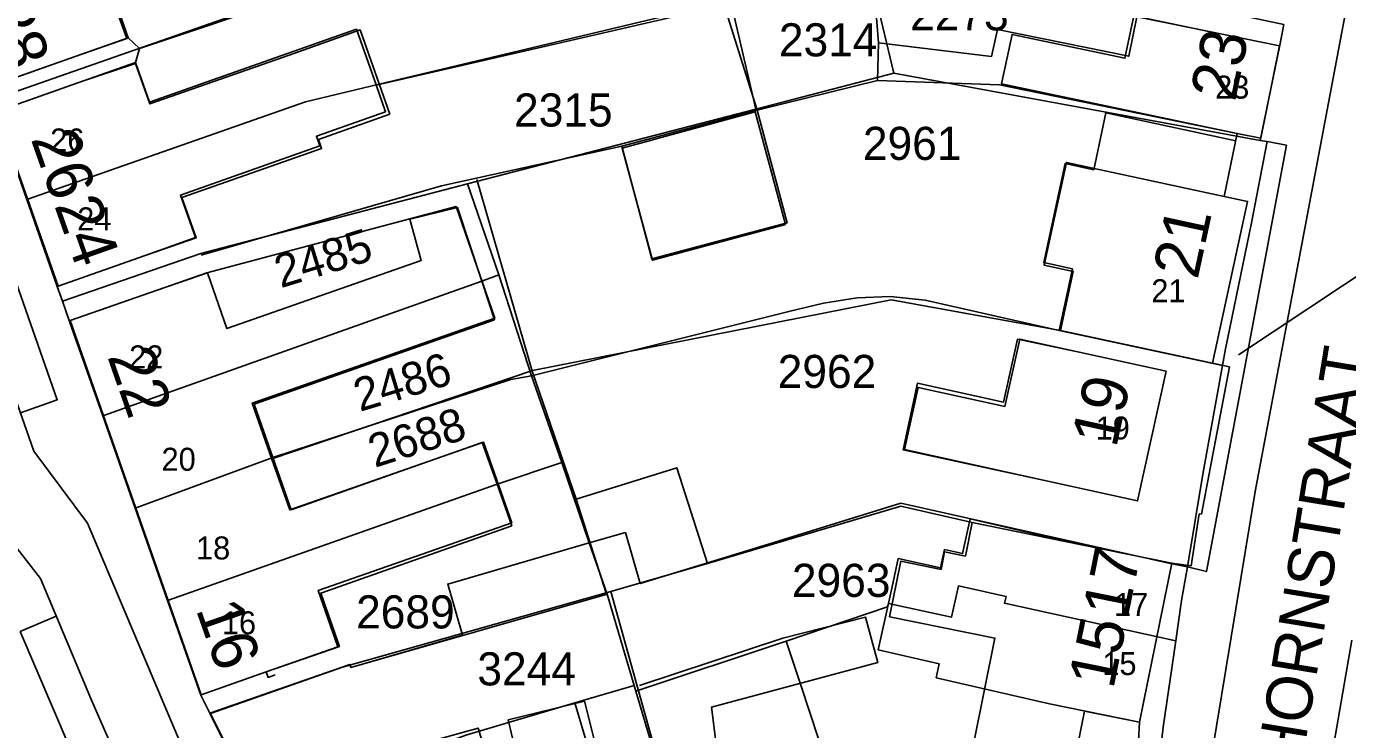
# Model space of a CAD drawing. Extents: x 148816 to 151297, y 399515 to 402500.
# Drawn here: x 149829.5 to 149901.3, y 400173.7 to 400211.9 of the extents above; entities that cross this region are included whole.
import ezdxf

# ---------------------------------------------------------------- set-up
doc = ezdxf.new("R2010")
doc.units = 0
for name, color, linetype in [('B01 Hoofdgebouw  [D] Norm', 7, 'Continuous'), ('B01 Hoofdgebouw  [T] Norm', 7, 'Continuous'), ('B01 hoofgebouw', 7, 'Continuous'), ('G01 perceelsgrens', 7, 'Continuous'), ('T04 Haag heg  [D] Gem', 7, 'Continuous'), ('V00 Kant verharding algemeen  [T] Norm', 7, 'Continuous'), ('V00 Kant verharding algemeen secundair  [T] Gem', 7, 'Continuous'), ('Z01 perceelnummer', 7, 'Continuous'), ('Z02 huisnummer', 7, 'Continuous'), ('Z02 Huisnummer  [Tekst] Norm', 7, 'Continuous'), ('Z06 straatnaam', 7, 'Continuous')]:
    doc.layers.add(name, color=color, linetype=linetype)

msp = doc.modelspace()

# ---------------------------------------------------------------- linework, layer by layer
at = {"layer": 'B01 Hoofdgebouw  [D] Norm'}
for points in [[(149844.05, 400219.82), (149846.657, 400220.644), (149847.348, 400218.327), (149834.211, 400213.688), (149835.053, 400211.298), (149832.17, 400210.28)], [(149895.3, 400206.11), (149882.391, 400208.739), (149875.752, 400208.976), (149875.819, 400211.024), (149881.945, 400210.282), (149882.27, 400211.749), (149889.406, 400210.298), (149889.841, 400212.438), (149892.7, 400211.86)], [(149832.62, 400208.96), (149835.449, 400209.965), (149836.214, 400207.799), (149847.452, 400211.768), (149848.519, 400208.747), (149849.036, 400207.283), (149845.275, 400205.955), (149845.46, 400205.432), (149837.897, 400202.757), (149838.713, 400200.45), (149835.97, 400199.47)], [(149894.59, 400202.68), (149886.025, 400204.533), (149884.818, 400198.942), (149886.392, 400198.602), (149885.699, 400195.394), (149889.07, 400194.67)], [(149836.62, 400197.58), (149839.33, 400198.531), (149852.866, 400202.132), (149854.962, 400196.061), (149841.793, 400191.45), (149842.864, 400188.391), (149843.829, 400185.636), (149854.351, 400189.322), (149855.887, 400184.936), (149845.365, 400181.251), (149846.438, 400178.189), (149842.55, 400176.83)], [(149886.56, 400194.25), (149883.484, 400194.929), (149882.678, 400191.262), (149877.961, 400192.299), (149877.217, 400188.914), (149885.01, 400187.2)], [(149861.024, 400181.12), (149859.398, 400186.223), (149864.853, 400187.932), (149866.53, 400182.728), (149861.278, 400181.198)], [(149886.85, 400183.74), (149880.9, 400184.945), (149880.532, 400183.126), (149879.404, 400183.354), (149879.212, 400182.403), (149877.02, 400182.845), (149876.411, 400179.827), (149882.142, 400178.67), (149880.977, 400172.898), (149886.419, 400171.8), (149887.004, 400174.705)], [(149839.52, 400174.57), (149846.688, 400177.097), (149861.278, 400181.198), (149863.787, 400172.158), (149865.895, 400172.45), (149866.156, 400170.951), (149867.724, 400162.211), (149866.151, 400161.719), (149863.462, 400160.839), (149859.834, 400175.239), (149855.697, 400174.223), (149856.112, 400172.471), (149854.564, 400172.081), (149854.073, 400173.782), (149849.81, 400172.588), (149851.45, 400169.672), (149855.406, 400171.322), (149857.794, 400166.377), (149859.068, 400163.699), (149852.48, 400160.12)], [(149865.895, 400172.45), (149867.038, 400172.609), (149866.747, 400174.922), (149875.781, 400177.338), (149875.108, 400179.801), (149870.616, 400178.657), (149862.828, 400176.095)]]:
    msp.add_lwpolyline(points, dxfattribs=at)
msp.add_lwpolyline([(149861.87, 400205.413), (149863.501, 400199.293), (149870.845, 400201.25), (149869.214, 400207.37)], close=True, dxfattribs=at)
at = {"layer": 'B01 Hoofdgebouw  [T] Norm'}
for p, q in [((149897.6, 400210.86), (149892.7, 400211.86)), ((149896.58, 400205.85), (149897.6, 400210.86)), ((149832.17, 400210.28), (149827.45, 400208.62)), ((149827.9, 400207.3), (149832.62, 400208.96)), ((149831.25, 400197.81), (149827.9, 400207.3)), ((149894.59, 400202.68), (149895.3, 400206.11)), ((149895.3, 400206.11), (149896.58, 400205.85)), ((149895.86, 400202.41), (149894.59, 400202.68)), ((149893.96, 400193.61), (149895.86, 400202.41)), ((149835.97, 400199.47), (149831.25, 400197.81)), ((149836.62, 400197.58), (149831.9, 400195.93)), ((149831.9, 400195.93), (149839.02, 400175.59)), ((149886.56, 400194.25), (149891.44, 400193.18)), ((149889.07, 400194.67), (149893.96, 400193.61)), ((149891.44, 400193.18), (149889.89, 400186.13)), ((149889.89, 400186.13), (149885.01, 400187.2)), ((149891.75, 400182.75), (149886.85, 400183.74)), ((149890, 400174.1), (149891.75, 400182.75)), ((149839.02, 400175.59), (149842.55, 400176.83)), ((149842.55, 400176.83), (149842.55, 400176.83)), ((149887.004, 400174.705), (149890, 400174.1)), ((149846.28, 400161.06), (149839.52, 400174.57))]:
    msp.add_line(p, q, dxfattribs=at)
at = {"layer": 'B01 hoofgebouw'}
for points in [[(149832.17, 400210.28), (149827.45, 400208.62), (149824.1, 400218.13), (149834.79, 400221.77), (149835.49, 400219.88), (149843.09, 400222.56), (149844.05, 400219.82)], [(149832.17, 400210.28), (149834.97, 400211.26), (149834.19, 400213.48), (149841.76, 400216.14), (149840.86, 400218.71), (149844.022, 400219.898)], [(149895.3, 400206.11), (149882.5, 400208.8), (149883.07, 400211.49), (149889.2, 400210.19), (149889.68, 400212.49), (149894.106, 400211.573)], [(149849.27, 400207.16), (149847.65, 400211.73), (149843.8, 400210.36), (149836.23, 400207.71), (149835.45, 400209.91), (149832.62, 400208.96)], [(149889.07, 400194.67), (149893.96, 400193.61), (149895.86, 400202.41), (149894.59, 400202.68), (149895.3, 400206.11), (149896.58, 400205.85), (149897.6, 400210.86), (149892.7, 400211.86)], [(149835.97, 400199.47), (149831.25, 400197.81), (149827.9, 400207.3), (149832.62, 400208.96)], [(149835.97, 400199.47), (149838.75, 400200.43), (149837.97, 400202.63), (149845.56, 400205.29), (149845.39, 400205.78), (149849.27, 400207.16)], [(149870.77, 400201.16), (149869.11, 400207.28), (149861.88, 400205.31), (149863.54, 400199.21), (149870.77, 400201.16)], [(149889.07, 400194.67), (149885.63, 400195.39), (149886.35, 400198.75), (149884.79, 400199.08), (149885.95, 400204.47), (149887.51, 400204.13), (149888.17, 400207.22), (149895.22, 400205.7)], [(149855.89, 400184.77), (149855.09, 400187.04), (149854.29, 400189.3), (149843.91, 400185.65), (149842.91, 400188.49), (149841.89, 400191.39), (149854.95, 400195.98), (149854.27, 400198.07), (149852.94, 400202.08), (149850.35, 400201.44), (149850.97, 400199.19), (149840.42, 400195.5), (149839.36, 400198.52), (149836.62, 400197.58)], [(149836.62, 400197.58), (149831.9, 400195.93), (149839.02, 400175.59), (149842.55, 400176.83)], [(149885.01, 400187.2), (149877.15, 400188.91), (149877.93, 400192.52), (149882.61, 400191.5), (149883.36, 400194.92), (149886.56, 400194.25)], [(149886.56, 400194.25), (149891.44, 400193.18), (149889.89, 400186.13), (149885.01, 400187.2)], [(149842.55, 400176.83), (149846.53, 400178.22), (149845.51, 400181.12), (149855.89, 400184.77)], [(149875.797, 400178.039), (149876.55, 400181.45), (149876.89, 400182.99), (149879.18, 400182.49), (149879.4, 400183.48), (149880.38, 400183.26), (149880.79, 400185.16), (149886.85, 400183.74)], [(149860.1, 400183.84), (149852.41, 400181.61), (149853.22, 400178.82), (149847.15, 400177.08), (149847.09, 400177.24), (149844.235, 400176.233)], [(149860.1, 400183.84), (149861.07, 400181.06), (149862.63, 400175.79)], [(149885.1, 400175.09), (149890, 400174.1), (149891.75, 400182.75), (149886.85, 400183.74)], [(149870.8, 400178.51), (149862.63, 400175.79)], [(149874.68, 400155.98), (149873.06, 400156.01), (149871.71, 400160.67), (149871.16, 400162.55), (149876.95, 400162.14), (149877.33, 400168.8), (149879.42, 400169.11), (149878.91, 400172.53), (149873.07, 400171.6), (149871.57, 400176.16), (149870.8, 400178.51)], [(149875.797, 400178.039), (149879.117, 400177.27), (149878.939, 400176.503)], [(149842.55, 400176.83), (149842.65, 400176.53), (149843.04, 400176.67)], [(149852.557, 400159.956), (149848.08, 400157.73), (149846.28, 400161.06), (149839.52, 400174.57), (149844.235, 400176.233)], [(149885.1, 400175.09), (149878.939, 400176.503)], [(149852.557, 400159.956), (149855.12, 400161.23), (149853.54, 400164.39), (149857.56, 400166.41), (149856.4, 400168.73), (149855.24, 400171.05), (149851.22, 400169.03), (149849.73, 400172.01), (149853.4, 400173.4), (149859.32, 400175.15), (149860.6, 400170.82), (149863.45, 400161.14), (149863.46, 400161.1), (149866.06, 400161.87), (149868.09, 400154.71), (149868.13, 400154.56), (149868.03, 400154.5), (149869.13, 400150.6), (149871.7, 400151.32), (149871.58, 400151.76), (149874.25, 400151.63), (149879.41, 400151.39), (149879.5, 400153.21)]]:
    msp.add_lwpolyline(points, dxfattribs=at)
at = {"layer": 'G01 perceelsgrens'}
for points in [[(149827.64, 400207.93), (149842.79, 400213.22), (149866.38, 400219.19)], [(149897.83, 400212.03), (149882.33, 400215.32), (149875.05, 400216.06), (149876.64, 400209.38)], [(149829.54, 400202.51), (149844.68, 400207.83), (149848.69, 400208.78), (149867.78, 400213.33)], [(149867.78, 400213.33), (149869.15, 400207.43)], [(149896.54, 400205.72), (149897.59, 400210.81), (149897.83, 400212.03)], [(149869.15, 400207.43), (149876.64, 400209.38)], [(149876.64, 400209.38), (149896.54, 400205.72)], [(149827.64, 400207.93), (149827.88, 400207.26), (149829.54, 400202.51)], [(149853.48, 400203.36), (149869.15, 400207.43)], [(149892.6, 400182.54), (149893.63, 400182.29), (149897.97, 400205.46), (149896.93, 400205.67)], [(149894.503, 400193.481), (149894.67, 400194.4), (149896.08, 400201.25), (149896.93, 400205.67)], [(149896.54, 400205.72), (149896.93, 400205.67)], [(149831.48, 400196.99), (149839, 400199.57), (149853.48, 400203.36)], [(149853.48, 400203.36), (149855.19, 400198.42)], [(149829.54, 400202.51), (149831.2, 400197.78), (149831.48, 400196.99)], [(149833.67, 400190.75), (149854.27, 400198.07), (149855.19, 400198.42)], [(149855.19, 400198.42), (149856.96, 400192.92)], [(149831.48, 400196.99), (149831.87, 400195.89), (149833.67, 400190.75)], [(149856.96, 400192.92), (149870.934, 400196.431), (149872.829, 400196.875), (149874.647, 400197.165), (149876.455, 400197.245), (149878.356, 400197.044), (149885.63, 400195.39), (149894.503, 400193.481)], [(149892.6, 400182.54), (149893.43, 400187.58), (149894.503, 400193.481)], [(149835.43, 400185.74), (149842.91, 400188.49), (149855.84, 400192.73), (149856.96, 400192.92)], [(149856.96, 400192.92), (149858.61, 400188.22)], [(149833.67, 400190.75), (149835.43, 400185.74)], [(149837.19, 400180.71), (149855.09, 400187.04), (149858.61, 400188.22)], [(149858.61, 400188.22), (149860.1, 400183.84)], [(149835.43, 400185.74), (149837.19, 400180.71)], [(149860.1, 400183.84), (149862.06, 400184.41), (149862.87, 400181.63), (149869.37, 400183.63), (149877.02, 400186), (149891.74, 400182.71), (149892.6, 400182.54)], [(149860.1, 400183.84), (149861.07, 400181.06)], [(149891.959, 400178.527), (149892.28, 400180.72), (149892.6, 400182.54)], [(149839.49, 400174.58), (149847.09, 400177.24), (149847.15, 400177.08), (149861.07, 400181.06)], [(149861.07, 400181.06), (149862.537, 400176.101)], [(149870.8, 400178.51), (149876.31, 400180.363), (149876.353, 400180.558), (149879.785, 400179.808), (149880.156, 400181.505), (149882.74, 400180.94), (149882.657, 400180.56), (149891.959, 400178.527)], [(149837.19, 400180.71), (149839, 400175.57), (149839.49, 400174.58)], [(149862.63, 400175.79), (149870.8, 400178.51)], [(149890.71, 400168.89), (149891.27, 400173.82), (149891.959, 400178.527)], [(149859.32, 400175.15), (149862.537, 400176.101)], [(149862.537, 400176.101), (149862.63, 400175.79)], [(149862.63, 400175.79), (149863.72, 400172.12), (149865.89, 400171.89), (149867.21, 400167.1)], [(149859.32, 400175.15), (149860.6, 400170.82), (149856.4, 400168.73), (149845.15, 400163.21)], [(149847.011, 400170.792), (149849.68, 400172.11), (149849.73, 400172.01), (149853.4, 400173.4), (149859.32, 400175.15)], [(149839.49, 400174.58), (149839.767, 400174.025)], [(149839.767, 400174.025), (149841.745, 400170.055)]]:
    msp.add_lwpolyline(points, dxfattribs=at)
at = {"layer": 'T04 Haag heg  [D] Gem'}
for p, q in [((149875.476, 400215.42), (149875.819, 400211.024)), ((149846.723, 400214.435), (149835.665, 400210.714)), ((149867.435, 400213.074), (149848.524, 400208.733)), ((149869.214, 400207.37), (149867.435, 400213.074)), ((149835.665, 400210.714), (149835.053, 400211.298)), ((149835.665, 400210.714), (149835.449, 400209.965)), ((149875.752, 400208.976), (149869.214, 400207.37)), ((149861.87, 400205.413), (149852.072, 400203.259)), ((149854, 400203.592), (149857.012, 400193.122)), ((149852.072, 400203.259), (149839.008, 400199.484)), ((149857.012, 400193.223), (149876.496, 400197.059)), ((149876.496, 400197.059), (149885.699, 400195.394)), ((149842.853, 400188.422), (149857.012, 400193.223)), ((149857.012, 400193.122), (149859.398, 400186.223)), ((149877.023, 400185.85), (149866.53, 400182.728)), ((149880.9, 400184.945), (149877.023, 400185.85))]:
    msp.add_line(p, q, dxfattribs=at)
at = {"layer": 'V00 Kant verharding algemeen  [T] Norm'}
for p, q in [((149896.267, 400186.638), (149905.455, 400235.27)), ((149893.36, 400185.4), (149894.88, 400193.42)), ((149894.88, 400193.42), (149893.96, 400193.61)), ((149896.267, 400186.638), (149893.919, 400172.349)), ((149892.79, 400182.6), (149893.24, 400185.42)), ((149893.24, 400185.42), (149893.36, 400185.4)), ((149891.75, 400182.75), (149892.79, 400182.6)), ((149889.62, 400167.93), (149890, 400174.1))]:
    msp.add_line(p, q, dxfattribs=at)
for points in [[(149821.244, 400213.625), (149829.919, 400188.839), (149832.835, 400184.923), (149838.479, 400171.587)], [(149833.059, 400175.288), (149830.28, 400181.903), (149827.361, 400185.661), (149818.282, 400211.488)], [(149898.761, 400150.393), (149898.976, 400155.369), (149899.468, 400162.686), (149899.914, 400167.803), (149900.55, 400172.9), (149901.52, 400178.563)]]:
    msp.add_lwpolyline(points, dxfattribs=at)
for centre, radius, start, end in [((150083.487, 400147.065), 182.962, 170.68127, 178.4198), ((150024.937, 400257.862), 208.891, 203.28433, 206.0414)]:
    msp.add_arc(centre, radius, start, end, dxfattribs=at)
at = {"layer": 'V00 Kant verharding algemeen secundair  [T] Gem'}
for points in [[(149823.267, 400207.844), (149825.274, 400208.531), (149831.187, 400191.617), (149829.194, 400190.91)], [(149832.746, 400170.68), (149829.191, 400179.028), (149831.137, 400179.863)]]:
    msp.add_lwpolyline(points, dxfattribs=at)
at = {"layer": 'Z01 perceelnummer'}
msp.add_lwpolyline([(149904.789, 400200.313), (149895.375, 400194.065)], dxfattribs=at)

# ---------------------------------------------------------------- texts
for s, p in [('2273', (149877.53, 400211.707)), ('2314', (149870.402, 400210.294)), ('2315', (149856.013, 400206.48)), ('2961', (149874.966, 400204.665)), ('2962', (149870.337, 400192.266)), ('2963', (149871.11, 400180.91)), ('2689', (149847.435, 400179.195)), ('3244', (149854.022, 400176.097))]:
    msp.add_text(s, height=1.8, dxfattribs=at).set_placement(p)
for s, rotation, p in [('2485', 17.03065, (149843.339, 400197.685)), ('2486', 16.87008, (149847.636, 400190.963)), ('2688', 17.65262, (149848.446, 400187.921))]:
    msp.add_text(s, height=1.8, rotation=rotation, dxfattribs=at).set_placement(p)
at = {"layer": 'Z02 huisnummer'}
for s, rotation, p in [('28', 289.39553, (149827.269, 400212.895)), ('23', 78.3416, (149895.179, 400207.787)), ('26', 289.44957, (149829.748, 400205.815)), ('24', 289.44957, (149831.023, 400202.206)), ('21', 77.81316, (149893.143, 400198.117)), ('22', 289.26841, (149833.903, 400193.99)), ('19', 77.58923, (149888.72, 400188.961)), ('17', 78.57768, (149889.333, 400179.634)), ('16', 289.26841, (149838.713, 400180.247)), ('15', 78.57768, (149888.566, 400175.845))]:
    msp.add_text(s, height=2.5, rotation=rotation, dxfattribs=at).set_placement(p)
at = {"layer": 'Z02 Huisnummer  [Tekst] Norm'}
for s, p in [('23', (149894.101, 400207.999)), ('26', (149830.815, 400205.125)), ('24', (149832.284, 400200.836)), ('21', (149890.634, 400196.927)), ('22', (149835.103, 400193.333)), ('19', (149887.606, 400189.466)), ('20', (149836.863, 400187.767)), ('18', (149838.736, 400182.945)), ('17', (149888.615, 400179.875)), ('16', (149840.14, 400178.877)), ('15', (149887.97, 400176.66))]:
    msp.add_text(s, height=1.25, dxfattribs=at).set_placement(p)
at = {"layer": 'Z06 straatnaam'}
msp.add_text('VAN HORNSTRAAT', height=2.5, rotation=80.67894, dxfattribs=at).set_placement((149897.513, 400163.829))

doc.saveas('drawing.dxf')
